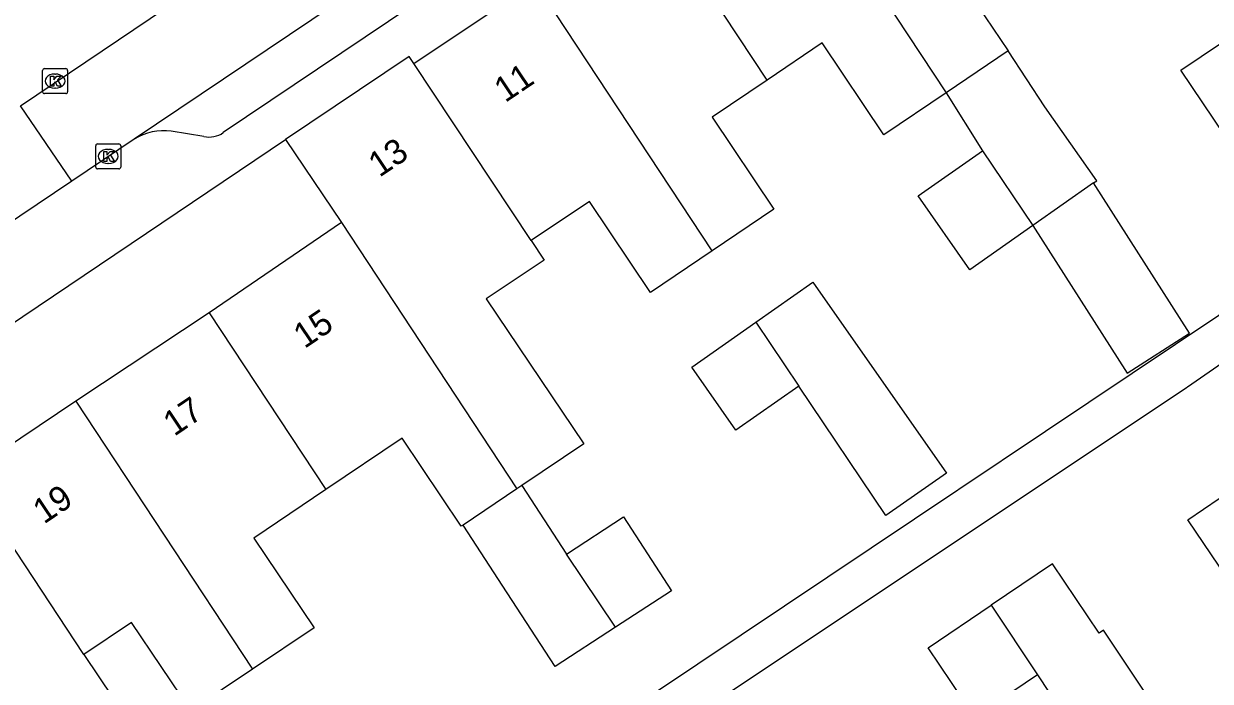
# Model space of a CAD drawing. Extents: x 158352 to 159489, y 383828 to 384597.
# Drawn here: x 158834.96 to 158882.42, y 384280.08 to 384306.36 of the extents above; entities that cross this region are included whole.
import ezdxf

# ---------------------------------------------------------------- set-up
doc = ezdxf.new("R2010")
doc.units = 0
for name, color, linetype in [('IMGEO_Kolk', 7, 'Continuous'), ('IMGEO_Pand', 7, 'Continuous'), ('IMGEO_Pand_nummerreeks', 7, 'Continuous'), ('IMGEO_Rijbaan_lokaal_open', 7, 'Continuous'), ('IMGEO_Voetpad_open', 7, 'Continuous')]:
    doc.layers.add(name, color=color, linetype=linetype)

msp = doc.modelspace()

# ---------------------------------------------------------------- linework, layer by layer
at = {"layer": 'IMGEO_Kolk'}
for p, q in [((158835.714, 384303.64), (158835.714, 384304.492)), ((158835.789, 384304.566), (158836.641, 384304.566)), ((158836.202, 384304.346), (158836.227, 384304.346)), ((158836.715, 384304.492), (158836.715, 384303.64)), ((158836.641, 384303.566), (158835.789, 384303.566)), ((158836.225, 384303.786), (158836.2, 384303.786)), ((158837.84, 384300.631), (158837.84, 384301.483)), ((158837.915, 384301.557), (158838.767, 384301.557)), ((158838.841, 384301.483), (158838.841, 384300.631)), ((158838.328, 384301.337), (158838.353, 384301.337)), ((158838.767, 384300.557), (158837.915, 384300.557)), ((158838.351, 384300.777), (158838.326, 384300.777))]:
    msp.add_line(p, q, dxfattribs=at)
for points in [[(158835.714, 384303.64), (158835.714, 384304.492)], [(158835.789, 384304.566), (158836.641, 384304.566)], [(158836.715, 384304.492), (158836.715, 384303.64)], [(158836.035, 384304.266), (158836.158, 384304.266), (158836.158, 384304.115), (158836.288, 384304.266), (158836.452, 384304.266), (158836.306, 384304.115), (158836.459, 384303.866), (158836.307, 384303.866), (158836.222, 384304.03), (158836.158, 384303.963), (158836.158, 384303.866), (158836.035, 384303.866), (158836.035, 384304.266)], [(158836.641, 384303.566), (158835.789, 384303.566)], [(158837.84, 384300.631), (158837.84, 384301.483)], [(158837.915, 384301.557), (158838.767, 384301.557)], [(158838.841, 384301.483), (158838.841, 384300.631)], [(158838.161, 384301.257), (158838.284, 384301.257), (158838.284, 384301.106), (158838.414, 384301.257), (158838.578, 384301.257), (158838.432, 384301.106), (158838.585, 384300.857), (158838.433, 384300.857), (158838.348, 384301.021), (158838.284, 384300.954), (158838.284, 384300.857), (158838.161, 384300.857), (158838.161, 384301.257)], [(158838.767, 384300.557), (158837.915, 384300.557)]]:
    msp.add_lwpolyline(points, dxfattribs=at)
for centre, start, end in [((158835.791, 384304.49), 91.552, 178.448), ((158835.791, 384304.49), 91.552, 178.448), ((158836.639, 384304.49), 1.552, 88.448), ((158836.639, 384304.49), 1.552, 88.448), ((158835.791, 384303.642), 181.552, 268.448), ((158835.791, 384303.642), 181.552, 268.448), ((158836.639, 384303.642), 271.552, 358.448), ((158836.639, 384303.642), 271.552, 358.448), ((158837.917, 384301.481), 91.552, 178.448), ((158837.917, 384301.481), 91.552, 178.448), ((158838.765, 384301.481), 1.552, 88.448), ((158838.765, 384301.481), 1.552, 88.448), ((158837.917, 384300.633), 181.552, 268.448), ((158837.917, 384300.633), 181.552, 268.448), ((158838.765, 384300.633), 271.552, 358.448), ((158838.765, 384300.633), 271.552, 358.448)]:
    msp.add_arc(centre, 0.0765, start, end, dxfattribs=at)
for centre, major_axis, ratio, start_param, end_param in [((158836.201, 384304.066), (-0.387, 0.002), 0.722429, 4.712389, 7.853982), ((158836.226, 384304.066), (-0.39, 0.002), 0.717154, 1.570796, 4.712389), ((158838.327, 384301.057), (-0.387, 0.002), 0.722429, 4.712389, 7.853982), ((158838.352, 384301.057), (-0.39, 0.002), 0.717154, 1.570796, 4.712389)]:
    msp.add_ellipse(centre, major_axis=major_axis, ratio=ratio, start_param=start_param, end_param=end_param, dxfattribs=at)
at = {"layer": 'IMGEO_Pand'}
for points in [[(158864.786, 384314.297), (158871.852, 384303.596)], [(158864.693, 384304.105), (158860.056, 384311.128)], [(158873.805, 384310.206), (158871.887, 384308.915), (158874.34, 384305.271)], [(158850.565, 384304.769), (158855.41, 384308.015)], [(158862.496, 384297.283), (158855.41, 384308.015)], [(158885.42, 384303.525), (158882.998, 384301.895), (158881.24, 384304.508), (158883.676, 384306.147)], [(158871.852, 384303.596), (158869.363, 384301.922), (158866.896, 384305.588), (158864.693, 384304.105)], [(158874.34, 384305.271), (158871.852, 384303.596)], [(158877.754, 384299.996), (158877.876, 384300.081), (158875.805, 384303.036), (158874.34, 384305.271)], [(158850.565, 384304.769), (158850.381, 384305.043), (158845.424, 384301.727)], [(158855.262, 384297.693), (158850.565, 384304.769)], [(158864.693, 384304.105), (158862.489, 384302.623), (158864.964, 384298.944), (158862.496, 384297.283)], [(158871.852, 384303.596), (158873.305, 384301.284)], [(158845.424, 384301.727), (158847.666, 384298.411)], [(158875.319, 384298.289), (158872.801, 384296.523), (158870.729, 384299.478), (158873.305, 384301.284)], [(158873.305, 384301.284), (158875.319, 384298.289)], [(158875.319, 384298.289), (158879.088, 384292.396), (158881.591, 384293.997), (158877.754, 384299.996)], [(158877.754, 384299.996), (158875.319, 384298.289)], [(158862.496, 384297.283), (158860.028, 384295.622), (158857.583, 384299.255), (158855.262, 384297.693)], [(158847.666, 384298.411), (158842.382, 384294.8)], [(158847.666, 384298.411), (158854.689, 384287.775)], [(158855.262, 384297.693), (158855.782, 384296.91), (158853.456, 384295.366), (158857.356, 384289.57), (158854.88, 384287.904)], [(158864.245, 384294.435), (158866.52, 384296.03), (158871.867, 384288.4), (158869.445, 384286.703), (158865.964, 384291.88)], [(158842.382, 384294.8), (158837.041, 384291.274)], [(158842.382, 384294.8), (158847.044, 384287.739)], [(158865.964, 384291.88), (158863.446, 384290.114), (158861.678, 384292.636), (158864.245, 384294.435)], [(158864.245, 384294.435), (158865.964, 384291.88)], [(158837.041, 384291.274), (158832.632, 384288.311)], [(158837.041, 384291.274), (158844.112, 384280.564)], [(158852.532, 384286.323), (158852.457, 384286.273), (158850.092, 384289.789), (158847.044, 384287.739)], [(158837.363, 384281.145), (158832.632, 384288.311)], [(158885.88, 384285.453), (158883.383, 384283.769), (158881.516, 384286.537), (158884.031, 384288.234)], [(158847.044, 384287.739), (158844.166, 384285.803), (158846.575, 384282.222), (158844.112, 384280.564)], [(158854.689, 384287.775), (158852.532, 384286.323)], [(158854.88, 384287.904), (158854.689, 384287.775)], [(158854.88, 384287.904), (158856.667, 384285.159)], [(158858.631, 384282.238), (158856.215, 384280.666), (158854.296, 384283.615), (158852.532, 384286.323)], [(158856.667, 384285.159), (158858.952, 384286.646), (158860.872, 384283.696), (158858.631, 384282.238)], [(158858.631, 384282.238), (158856.667, 384285.159)], [(158880.064, 384279.24), (158878.147, 384282.121), (158877.977, 384282.006), (158876.11, 384284.775), (158873.652, 384283.117)], [(158875.502, 384280.337), (158872.996, 384278.647), (158871.129, 384281.415), (158873.652, 384283.117)], [(158873.652, 384283.117), (158875.502, 384280.337)], [(158844.112, 384280.564), (158841.649, 384278.907), (158839.276, 384282.433), (158837.363, 384281.145)], [(158837.363, 384281.145), (158839.681, 384277.7), (158836.921, 384275.843), (158834.595, 384279.299), (158833.131, 384278.313)], [(158875.502, 384280.337), (158877.407, 384277.473)]]:
    msp.add_lwpolyline(points, dxfattribs=at)
at = {"layer": 'IMGEO_Rijbaan_lokaal_open'}
for points in [[(158834.834, 384303.079), (158876.439, 384331.088)], [(158878.516, 384328.03), (158839.377, 384301.741)], [(158836.877, 384300.072), (158834.834, 384303.079)], [(158839.377, 384301.741), (158836.877, 384300.072)], [(158836.877, 384300.072), (158824.355, 384291.644)]]:
    msp.add_lwpolyline(points, dxfattribs=at)
at = {"layer": 'IMGEO_Voetpad_open'}
for points in [[(158876.978, 384324.862), (158842.938, 384302.005)], [(158797.703, 384237.844), (158887.956, 384298.193), (158887.726, 384305.076)], [(158842.162, 384301.849), (158840.859, 384302.061)], [(158819.419, 384284.232), (158845.424, 384301.727)], [(158798.702, 384236.335), (158805.826, 384240.925), (158805.594, 384241.274), (158881.501, 384291.844), (158886.407, 384295.232), (158886.61, 384294.938), (158886.683, 384294.994)]]:
    msp.add_lwpolyline(points, dxfattribs=at)
for centre, radius, start, end in [((158840.557, 384299.87), 2.212, 82.1421, 122.2269), ((158842.369, 384302.828), 1.001, 258.0706, 304.6628)]:
    msp.add_arc(centre, radius, start, end, dxfattribs=at)

# ---------------------------------------------------------------- texts
at = {"layer": 'IMGEO_Pand_nummerreeks'}
for s, rotation, p in [('11', 33.9364, (158854.217, 384303.183)), ('13', 33.9363, (158849.186, 384300.197)), ('15', 33.9363, (158846.188, 384293.352)), ('17', 33.9345, (158840.978, 384289.847)), ('19', 33.9345, (158835.768, 384286.341))]:
    msp.add_text(s, height=1, rotation=rotation, dxfattribs=at).set_placement(p)

doc.saveas('drawing.dxf')
